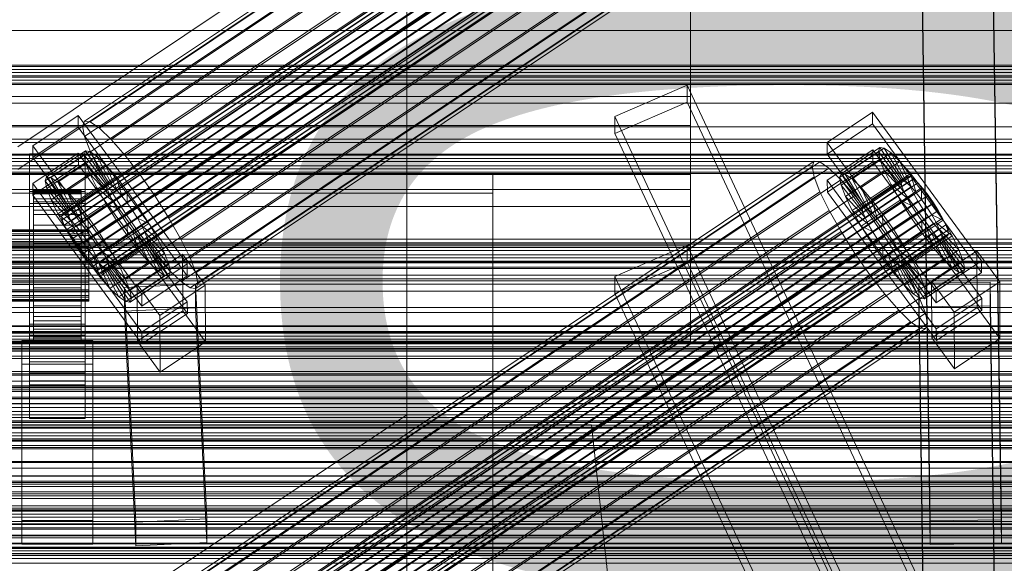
# Model space of a CAD drawing. Header units: millimetres. Extents: x -4738 to 65662, y -68080 to 6847.
# Tile 368 of 656: x 130 to 379, y -33020 to -32883. Entities that reach past the tile are written whole.
import ezdxf

# ---------------------------------------------------------------- set-up
doc = ezdxf.new("R2010")
doc.units = ezdxf.units.MM
for name, color, linetype, lineweight in [('COTAS_P', 1, 'Continuous', 0), ('frontal_C01', 7, 'Continuous', 0), ('frontal_C02', 7, 'Continuous', 0), ('frontal_C02-briq', 7, 'Continuous', 0), ('frontal_C03', 7, 'Continuous', 0), ('frontal_C03-dry', 7, 'Continuous', 0), ('frontal_secador', 7, 'Continuous', 0)]:
    doc.layers.add(name, color=color, linetype=linetype, lineweight=lineweight)
doc.dimstyles.new('R19_100', dxfattribs={"dimtxt": 250, "dimasz": 150, "dimexe": 150, "dimexo": 80, "dimgap": 100, "dimtad": 1, "dimtih": 1, "dimtoh": 1, "dimdsep": 46, "dimcen": 0.09, "dimadec": 0, "dimazin": 0, "dimtfac": 1, "dimtdec": 4, "dimtofl": 0, "dimtmove": 0, "dimatfit": 3, "dimfxl": 1, "dimtolj": 1, "dimtzin": 0, "dimarcsym": 0})

# ---------------------------------------------------------------- blocks, each defined once
blk = doc.blocks.new('DIM_R31_49')
at = {"layer": 'COTAS_P'}
for p, q in [((-150, -32300), (550, -32300)), ((550, -32300), (505, -32450)), ((550, -34900), (550, -32300)), ((550, -32300), (595, -32450)), ((550, -34900), (505, -34750)), ((550, -34900), (595, -34750)), ((-150, -34900), (550, -34900))]:
    blk.add_line(p, q, dxfattribs=at)
blk.add_text('2600 P', height=250, rotation=90, dxfattribs=at).set_placement((450, -33600))

msp = doc.modelspace()

# ---------------------------------------------------------------- linework, layer by layer
at = {"layer": 'frontal_C01'}
for p, q in [((300, -32788.819), (300, -32939.804)), ((300, -32963.878), (300, -32812.893)), ((280.886, -32907.139), (299.114, -32899.212)), ((299.114, -32899.212), (299.114, -32903.526)), ((299.114, -32899.212), (439.114, -33197.732)), ((299.114, -32903.526), (280.886, -32911.453)), ((439.114, -33202.046), (299.114, -32903.526)), ((280.886, -32911.453), (280.886, -32907.139)), ((420.886, -33205.659), (280.886, -32907.139)), ((420.886, -33209.973), (280.886, -32911.453)), ((300, -32939.804), (-300, -32939.804)), ((280.886, -32947.581), (299.114, -32939.655)), ((299.114, -32939.655), (299.114, -32943.968)), ((299.114, -32939.655), (439.114, -33238.175)), ((300, -32963.878), (300, -32939.804)), ((299.114, -32943.968), (280.886, -32951.895)), ((439.114, -33242.488), (299.114, -32943.968)), ((280.886, -32951.895), (280.886, -32947.581)), ((420.886, -33246.102), (280.886, -32947.581)), ((420.886, -33250.415), (280.886, -32951.895)), ((-300, -32963.878), (300, -32963.878))]:
    msp.add_line(p, q, dxfattribs=at)
at = {"layer": 'frontal_C02'}
for p, q in [((146.872, -32908.326), (331.181, -32785.072)), ((148.32, -32908.484), (332.629, -32785.229)), ((146.383, -32909.609), (330.692, -32786.355)), ((150.629, -32910.072), (334.938, -32786.817)), ((141.045, -32932.29), (354.844, -32789.314)), ((141.218, -32931.835), (355.017, -32788.86)), ((141.224, -32933.224), (355.022, -32790.248)), ((141.731, -32931.891), (355.53, -32788.916)), ((142.549, -32932.453), (356.348, -32789.478)), ((143.617, -32933.484), (357.415, -32790.509)), ((146.887, -32912.245), (331.197, -32788.99)), ((153.641, -32912.981), (337.95, -32789.726)), ((141.742, -32934.573), (355.541, -32791.598)), ((142.565, -32936.247), (356.363, -32793.272)), ((144.861, -32934.913), (358.659, -32791.938)), ((148.35, -32916.055), (332.659, -32792.8)), ((143.635, -32938.13), (357.434, -32795.155)), ((359.995, -32793.667), (146.196, -32936.643)), ((147.533, -32938.555), (361.332, -32795.58)), ((157.152, -32917.013), (341.461, -32793.759)), ((144.881, -32940.095), (358.68, -32797.12)), ((148.779, -32940.52), (362.578, -32797.544)), ((150.672, -32920.778), (334.981, -32797.523)), ((146.218, -32942.008), (360.017, -32799.032)), ((147.554, -32943.737), (361.352, -32800.762)), ((149.85, -32942.403), (363.648, -32799.428)), ((345.231, -32798.64), (160.922, -32921.894)), ((148.798, -32945.166), (362.596, -32802.191)), ((149.865, -32946.197), (363.664, -32803.221)), ((150.672, -32944.077), (364.471, -32801.101)), ((151.191, -32945.427), (364.989, -32802.451)), ((151.369, -32946.361), (365.168, -32803.385)), ((153.694, -32926.093), (338.003, -32802.839)), ((150.683, -32946.759), (364.482, -32803.784)), ((151.196, -32946.815), (364.995, -32803.84)), ((164.693, -32927.291), (349.002, -32804.037)), ((157.211, -32931.638), (341.52, -32808.384)), ((168.21, -32932.836), (352.519, -32809.582)), ((160.982, -32937.035), (345.291, -32813.781)), ((171.232, -32938.152), (355.541, -32814.897)), ((360.514, -33009.258), (357.646, -32815.853)), ((375.644, -32815.609), (378.512, -33009.014)), ((164.752, -32941.916), (349.061, -32818.662)), ((173.554, -32942.875), (357.863, -32819.62)), ((168.263, -32945.949), (352.572, -32822.694)), ((360.514, -33015.219), (357.646, -32821.814)), ((378.512, -33014.976), (375.644, -32821.571)), ((171.275, -32948.858), (355.584, -32825.603)), ((175.016, -32946.684), (359.326, -32823.43)), ((173.584, -32950.445), (357.893, -32827.191)), ((175.032, -32950.603), (359.341, -32827.349)), ((175.521, -32949.32), (359.83, -32826.066)), ((228.298, -32849.083), (130, -32914.819)), ((228.298, -32982.474), (228.298, -32849.083)), ((130, -32920.549), (228.298, -32854.814)), ((228.298, -32854.814), (228.298, -32988.204)), ((300, -32871.975), (300, -32902.079)), ((300, -32909.43), (300, -32882.371)), ((425, -32885.412), (-425, -32885.412)), ((-425, -32896.866), (425, -32896.866)), ((300, -32902.079), (-300, -32902.079)), ((300, -32902.079), (300, -32921.819)), ((133.809, -32914.539), (145.277, -32906.87)), ((145.277, -32906.87), (145.289, -32909.85)), ((145.277, -32906.87), (172.809, -32944.392)), ((334.501, -32913.719), (345.969, -32906.049)), ((345.969, -32906.049), (345.981, -32909.03)), ((345.969, -32906.049), (373.501, -32943.572)), ((300, -32909.43), (-300, -32909.43)), ((145.289, -32909.85), (133.821, -32917.519)), ((172.821, -32947.373), (145.289, -32909.85)), ((146.383, -32909.609), (146.872, -32908.326)), ((146.887, -32912.245), (146.383, -32909.609)), ((146.872, -32908.326), (148.32, -32908.484)), ((148.32, -32908.484), (150.629, -32910.072)), ((150.629, -32910.072), (153.641, -32912.981)), ((300, -32925.624), (300, -32909.43)), ((345.981, -32909.03), (334.513, -32916.699)), ((373.513, -32946.552), (345.981, -32909.03)), ((148.35, -32916.055), (146.887, -32912.245)), ((133.821, -32917.519), (133.809, -32914.539)), ((161.341, -32952.061), (133.809, -32914.539)), ((153.641, -32912.981), (157.152, -32917.013)), ((334.513, -32916.699), (334.501, -32913.719)), ((362.033, -32951.241), (334.501, -32913.719)), ((338.005, -32921.597), (347.835, -32915.024)), ((339.088, -32921.715), (348.918, -32915.141)), ((347.835, -32915.024), (347.47, -32915.983)), ((348.918, -32915.141), (347.835, -32915.024)), ((347.835, -32915.024), (353.378, -32923.346)), ((350.645, -32916.329), (348.918, -32915.141)), ((348.918, -32915.141), (353.892, -32923.402)), ((133, -32919.562), (133, -32916.581)), ((133, -32916.581), (147, -32916.581)), ((133, -32962.4), (133, -32916.581)), ((133.821, -32917.519), (161.353, -32955.042)), ((133.847, -32924.076), (145.315, -32916.407)), ((136.948, -32923.377), (146.777, -32916.803)), ((137.313, -32922.417), (147.143, -32915.844)), ((138.396, -32922.535), (148.226, -32915.962)), ((140.123, -32923.723), (149.953, -32917.149)), ((145.315, -32916.407), (145.327, -32919.388)), ((145.315, -32916.407), (172.847, -32953.93)), ((147.143, -32915.844), (146.777, -32916.803)), ((146.777, -32916.803), (152.513, -32924.62)), ((146.777, -32916.803), (147.155, -32918.775)), ((147, -32916.581), (147, -32919.562)), ((147, -32916.581), (147, -32962.4)), ((148.226, -32915.962), (147.143, -32915.844)), ((147.143, -32915.844), (152.686, -32924.166)), ((149.953, -32917.149), (148.226, -32915.962)), ((148.226, -32915.962), (153.199, -32924.222)), ((150.672, -32920.778), (148.35, -32916.055)), ((152.207, -32919.325), (149.953, -32917.149)), ((149.953, -32917.149), (154.017, -32924.784)), ((157.152, -32917.013), (160.922, -32921.894)), ((334.513, -32916.699), (362.045, -32954.221)), ((334.539, -32923.256), (346.008, -32915.587)), ((337.64, -32922.557), (347.47, -32915.983)), ((340.816, -32922.903), (350.645, -32916.329)), ((346.008, -32915.587), (346.02, -32918.568)), ((346.008, -32915.587), (373.539, -32953.109)), ((347.47, -32915.983), (353.205, -32923.8)), ((347.47, -32915.983), (347.847, -32917.955)), ((352.899, -32918.505), (350.645, -32916.329)), ((350.645, -32916.329), (354.71, -32923.964)), ((147, -32919.562), (133, -32919.562)), ((133, -32919.562), (133, -32965.38)), ((145.327, -32919.388), (133.859, -32927.057)), ((137.325, -32925.349), (147.155, -32918.775)), ((142.377, -32925.899), (152.207, -32919.325)), ((172.859, -32956.91), (145.327, -32919.388)), ((146.383, -33042.999), (330.692, -32919.745)), ((146.872, -33041.717), (331.181, -32918.462)), ((147, -32965.38), (147, -32919.562)), ((147.155, -32918.775), (152.692, -32925.554)), ((147.155, -32918.775), (148.249, -32921.625)), ((148.32, -33041.874), (332.629, -32918.62)), ((150.629, -33043.462), (334.938, -32920.207)), ((154.833, -32922.342), (152.207, -32919.325)), ((152.207, -32919.325), (155.085, -32925.815)), ((331.181, -32918.462), (330.692, -32919.745)), ((330.692, -32919.745), (331.197, -32922.381)), ((332.629, -32918.62), (331.181, -32918.462)), ((334.938, -32920.207), (332.629, -32918.62)), ((346.02, -32918.568), (334.551, -32926.237)), ((337.95, -32923.116), (334.938, -32920.207)), ((338.017, -32924.528), (347.847, -32917.955)), ((343.069, -32925.079), (352.899, -32918.505)), ((373.551, -32956.09), (346.02, -32918.568)), ((347.847, -32917.955), (353.384, -32924.734)), ((347.847, -32917.955), (348.941, -32920.804)), ((355.525, -32921.522), (352.899, -32918.505)), ((352.899, -32918.505), (355.777, -32924.995)), ((300, -32921.819), (-300, -32921.819)), ((250, -32921.727), (-250, -32921.727)), ((136.948, -32923.377), (137.313, -32922.417)), ((142.856, -32930.74), (137.313, -32922.417)), ((137.313, -32922.417), (138.396, -32922.535)), ((143.369, -32930.795), (138.396, -32922.535)), ((138.396, -32922.535), (140.123, -32923.723)), ((138.419, -32928.198), (148.249, -32921.625)), ((141.045, -33065.68), (354.844, -32922.705)), ((141.218, -33065.225), (355.017, -32922.25)), ((141.731, -33065.281), (355.53, -32922.306)), ((145.003, -32928.915), (154.833, -32922.342)), ((146.887, -33045.635), (331.197, -32922.381)), ((148.249, -32921.625), (153.21, -32926.904)), ((148.249, -32921.625), (149.985, -32925.158)), ((153.694, -32926.093), (150.672, -32920.778)), ((157.653, -32925.993), (154.833, -32922.342)), ((154.833, -32922.342), (156.329, -32927.244)), ((160.922, -32921.894), (164.693, -32927.291)), ((250, -35767.183), (250, -32921.727)), ((250, -32926.497), (250, -32921.727)), ((300, -32921.819), (300, -32929.85)), ((331.197, -32922.381), (332.659, -32926.19)), ((337.64, -32922.557), (338.005, -32921.597)), ((343.376, -32930.374), (337.64, -32922.557)), ((338.017, -32924.528), (337.64, -32922.557)), ((343.549, -32929.919), (338.005, -32921.597)), ((338.005, -32921.597), (339.088, -32921.715)), ((344.062, -32929.975), (339.088, -32921.715)), ((339.088, -32921.715), (340.816, -32922.903)), ((339.111, -32927.378), (348.941, -32920.804)), ((345.695, -32928.095), (355.525, -32921.522)), ((348.941, -32920.804), (353.902, -32926.084)), ((348.941, -32920.804), (350.678, -32924.338)), ((355.017, -32922.25), (354.844, -32922.705)), ((354.844, -32922.705), (355.022, -32923.639)), ((355.53, -32922.306), (355.017, -32922.25)), ((358.345, -32925.173), (355.525, -32921.522)), ((355.525, -32921.522), (357.021, -32926.424)), ((356.348, -32922.869), (355.53, -32922.306)), ((133.859, -32927.057), (133.847, -32924.076)), ((161.379, -32961.599), (133.847, -32924.076)), ((142.683, -32931.194), (136.948, -32923.377)), ((137.325, -32925.349), (136.948, -32923.377)), ((144.188, -32931.358), (140.123, -32923.723)), ((140.123, -32923.723), (142.377, -32925.899)), ((140.156, -32931.731), (149.985, -32925.158)), ((141.224, -33066.614), (355.022, -32923.639)), ((141.742, -33067.964), (355.541, -32924.988)), ((142.549, -33065.844), (356.348, -32922.869)), ((152.513, -32924.62), (142.683, -32931.194)), ((152.686, -32924.166), (142.856, -32930.74)), ((153.199, -32924.222), (143.369, -32930.795)), ((143.617, -33066.875), (357.415, -32923.899)), ((154.017, -32924.784), (144.188, -32931.358)), ((144.861, -33068.303), (358.659, -32925.328)), ((149.985, -32925.158), (154.033, -32928.578)), ((149.985, -32925.158), (152.246, -32929.134)), ((152.513, -32924.62), (152.686, -32924.166)), ((152.692, -32925.554), (152.513, -32924.62)), ((152.686, -32924.166), (153.199, -32924.222)), ((153.199, -32924.222), (154.017, -32924.784)), ((153.641, -33046.371), (337.95, -32923.116)), ((154.017, -32924.784), (155.085, -32925.815)), ((334.551, -32926.237), (334.539, -32923.256)), ((362.071, -32960.779), (334.539, -32923.256)), ((341.461, -32927.149), (337.95, -32923.116)), ((343.554, -32931.308), (338.017, -32924.528)), ((339.111, -32927.378), (338.017, -32924.528)), ((344.88, -32930.538), (340.816, -32922.903)), ((340.816, -32922.903), (343.069, -32925.079)), ((340.848, -32930.911), (350.678, -32924.338)), ((345.947, -32931.568), (343.069, -32925.079)), ((343.069, -32925.079), (345.695, -32928.095)), ((353.205, -32923.8), (343.376, -32930.374)), ((353.378, -32923.346), (343.549, -32929.919)), ((353.384, -32924.734), (343.554, -32931.308)), ((353.892, -32923.402), (344.062, -32929.975)), ((354.71, -32923.964), (344.88, -32930.538)), ((355.777, -32924.995), (345.947, -32931.568)), ((358.345, -32925.173), (348.515, -32931.746)), ((350.678, -32924.338), (354.725, -32927.758)), ((350.678, -32924.338), (352.938, -32928.314)), ((353.205, -32923.8), (353.378, -32923.346)), ((353.384, -32924.734), (353.205, -32923.8)), ((353.378, -32923.346), (353.892, -32923.402)), ((353.902, -32926.084), (353.384, -32924.734)), ((353.892, -32923.402), (354.71, -32923.964)), ((354.71, -32923.964), (355.777, -32924.995)), ((355.022, -32923.639), (355.541, -32924.988)), ((355.541, -32924.988), (356.363, -32926.662)), ((355.777, -32924.995), (357.021, -32926.424)), ((357.415, -32923.899), (356.348, -32922.869)), ((358.659, -32925.328), (357.415, -32923.899)), ((358.357, -32928.153), (358.345, -32925.173)), ((361.166, -32929.21), (358.345, -32925.173)), ((359.995, -32927.058), (358.659, -32925.328)), ((300, -32925.624), (-300, -32925.624)), ((-250, -32926.497), (250, -32926.497)), ((133, -32929.099), (133, -32926.119)), ((133, -32926.119), (147, -32926.119)), ((133, -32971.937), (133, -32926.119)), ((133.859, -32927.057), (161.391, -32964.579)), ((134, -32935.802), (134, -32925.811)), ((134, -32925.811), (134, -32926.257)), ((134, -32925.811), (146, -32925.811)), ((134, -32926.658), (134, -32925.811)), ((134, -32936.014), (134, -32926.257)), ((134, -32926.257), (134, -32927.966)), ((134, -32926.257), (146, -32926.257)), ((134, -32936.204), (134, -32926.658)), ((134, -32926.658), (146, -32926.658)), ((134, -32928.742), (134, -32926.658)), ((142.862, -32932.128), (137.325, -32925.349)), ((138.419, -32928.198), (137.325, -32925.349)), ((145.255, -32932.389), (142.377, -32925.899)), ((142.377, -32925.899), (145.003, -32928.915)), ((142.565, -33069.637), (356.363, -32926.662)), ((152.692, -32925.554), (142.862, -32932.128)), ((153.21, -32926.904), (143.38, -32933.478)), ((155.085, -32925.815), (145.255, -32932.389)), ((146, -32926.257), (146, -32925.811)), ((146, -32925.811), (146, -32935.802)), ((146, -32925.811), (146, -32926.658)), ((146, -32927.966), (146, -32926.257)), ((146, -32926.257), (146, -32936.014)), ((146, -32926.658), (146, -32936.204)), ((146, -32926.658), (146, -32928.742)), ((359.995, -32927.058), (146.196, -33070.033)), ((156.329, -32927.244), (146.499, -32933.818)), ((147, -32926.119), (147, -32929.099)), ((147, -32926.119), (147, -32971.937)), ((157.653, -32925.993), (147.823, -32932.567)), ((148.35, -33049.445), (332.659, -32926.19)), ((153.21, -32926.904), (152.692, -32925.554)), ((154.033, -32928.578), (153.21, -32926.904)), ((157.211, -32931.638), (153.694, -32926.093)), ((155.085, -32925.815), (156.329, -32927.244)), ((156.329, -32927.244), (157.665, -32928.973)), ((157.152, -33050.404), (341.461, -32927.149)), ((157.665, -32928.973), (157.653, -32925.993)), ((160.474, -32930.03), (157.653, -32925.993)), ((164.693, -32927.291), (168.21, -32932.836)), ((250, -32926.497), (250, -35771.953)), ((300, -32929.85), (300, -32925.624)), ((332.659, -32926.19), (334.981, -32930.914)), ((334.551, -32926.237), (362.083, -32963.759)), ((344.073, -32932.658), (339.111, -32927.378)), ((340.848, -32930.911), (339.111, -32927.378)), ((345.231, -32932.03), (341.461, -32927.149)), ((353.902, -32926.084), (344.073, -32932.658)), ((354.725, -32927.758), (344.895, -32934.331)), ((357.021, -32926.424), (347.191, -32932.997)), ((354.725, -32927.758), (353.902, -32926.084)), ((355.796, -32929.641), (354.725, -32927.758)), ((356.363, -32926.662), (357.434, -32928.545)), ((357.021, -32926.424), (358.357, -32928.153)), ((361.332, -32928.97), (359.995, -32927.058)), ((300, -32929.85), (-300, -32929.85)), ((147, -32929.099), (133, -32929.099)), ((133, -32929.099), (133, -32974.918)), ((134, -32936.823), (134, -32927.966)), ((134, -32927.966), (134, -32930.822)), ((134, -32927.966), (146, -32927.966)), ((134, -32937.191), (134, -32928.742)), ((134, -32928.742), (146, -32928.742)), ((134, -32931.92), (134, -32928.742)), ((143.38, -32933.478), (138.419, -32928.198)), ((140.156, -32931.731), (138.419, -32928.198)), ((142.416, -32935.707), (152.246, -32929.134)), ((143.635, -33071.521), (357.434, -32928.545)), ((154.033, -32928.578), (144.203, -32935.151)), ((146.499, -32933.818), (145.003, -32928.915)), ((145.003, -32928.915), (147.823, -32932.567)), ((146, -32930.822), (146, -32927.966)), ((146, -32927.966), (146, -32936.823)), ((146, -32928.742), (146, -32937.191)), ((146, -32928.742), (146, -32931.92)), ((147, -32974.918), (147, -32929.099)), ((147.533, -33071.945), (361.332, -32928.97)), ((147.835, -32935.547), (157.665, -32928.973)), ((150.644, -32936.604), (160.474, -32930.03)), ((152.246, -32929.134), (155.103, -32930.461)), ((152.246, -32929.134), (154.877, -32933.282)), ((155.103, -32930.461), (154.033, -32928.578)), ((157.665, -32928.973), (159.001, -32930.886)), ((160.474, -32930.03), (159.001, -32930.886)), ((163.105, -32934.178), (160.474, -32930.03)), ((343.108, -32934.887), (352.938, -32928.314)), ((343.549, -32929.919), (343.376, -32930.374)), ((344.062, -32929.975), (343.549, -32929.919)), ((344.88, -32930.538), (344.062, -32929.975)), ((347.191, -32932.997), (345.695, -32928.095)), ((345.695, -32928.095), (348.515, -32931.746)), ((355.796, -32929.641), (345.966, -32936.215)), ((348.527, -32934.727), (358.357, -32928.153)), ((359.693, -32930.066), (349.863, -32936.639)), ((351.336, -32935.783), (361.166, -32929.21)), ((352.938, -32928.314), (355.796, -32929.641)), ((352.938, -32928.314), (355.569, -32932.462)), ((357.042, -32931.606), (355.796, -32929.641)), ((357.434, -32928.545), (358.68, -32930.51)), ((358.357, -32928.153), (359.693, -32930.066)), ((361.166, -32929.21), (359.693, -32930.066)), ((359.693, -32930.066), (360.939, -32932.03)), ((363.797, -32933.358), (361.166, -32929.21)), ((362.578, -32930.935), (361.332, -32928.97)), ((134, -32938.176), (134, -32930.822)), ((134, -32930.822), (134, -32934.631)), ((134, -32930.822), (146, -32930.822)), ((134, -32938.696), (134, -32931.92)), ((134, -32931.92), (146, -32931.92)), ((134, -32935.975), (134, -32931.92)), ((144.203, -32935.151), (140.156, -32931.731)), ((142.416, -32935.707), (140.156, -32931.731)), ((141.045, -32932.29), (141.218, -32931.835)), ((141.224, -32933.224), (141.045, -32932.29)), ((141.218, -32931.835), (141.731, -32931.891)), ((141.731, -32931.891), (142.549, -32932.453)), ((142.549, -32932.453), (143.617, -32933.484)), ((142.856, -32930.74), (142.683, -32931.194)), ((142.683, -32931.194), (142.862, -32932.128)), ((143.369, -32930.795), (142.856, -32930.74)), ((142.862, -32932.128), (143.38, -32933.478)), ((144.188, -32931.358), (143.369, -32930.795)), ((145.255, -32932.389), (144.188, -32931.358)), ((144.881, -33073.486), (358.68, -32930.51)), ((146.499, -32933.818), (145.255, -32932.389)), ((155.103, -32930.461), (145.274, -32937.035)), ((146, -32934.631), (146, -32930.822)), ((146, -32930.822), (146, -32938.176)), ((146, -32931.92), (146, -32938.696)), ((146, -32931.92), (146, -32935.975)), ((146.218, -33075.398), (360.017, -32932.423)), ((156.35, -32932.426), (146.52, -32939)), ((147.823, -32932.567), (147.835, -32935.547)), ((147.823, -32932.567), (150.644, -32936.604)), ((148.779, -33073.91), (362.578, -32930.935)), ((159.001, -32930.886), (149.171, -32937.459)), ((150.672, -33054.168), (334.981, -32930.914)), ((154.877, -32933.282), (156.35, -32932.426)), ((156.35, -32932.426), (155.103, -32930.461)), ((157.686, -32934.338), (156.35, -32932.426)), ((160.982, -32937.035), (157.211, -32931.638)), ((159.001, -32930.886), (160.247, -32932.851)), ((345.231, -32932.03), (160.922, -33055.285)), ((334.981, -32930.914), (338.003, -32936.229)), ((344.895, -32934.331), (340.848, -32930.911)), ((343.108, -32934.887), (340.848, -32930.911)), ((343.376, -32930.374), (343.554, -32931.308)), ((343.554, -32931.308), (344.073, -32932.658)), ((344.073, -32932.658), (344.895, -32934.331)), ((345.947, -32931.568), (344.88, -32930.538)), ((349.002, -32937.427), (345.231, -32932.03)), ((345.739, -32939.035), (355.569, -32932.462)), ((347.191, -32932.997), (345.947, -32931.568)), ((357.042, -32931.606), (347.212, -32938.179)), ((348.515, -32931.746), (348.527, -32934.727)), ((348.515, -32931.746), (351.336, -32935.783)), ((360.939, -32932.03), (351.109, -32938.604)), ((355.569, -32932.462), (357.042, -32931.606)), ((355.569, -32932.462), (358.39, -32936.499)), ((358.378, -32933.518), (357.042, -32931.606)), ((358.68, -32930.51), (360.017, -32932.423)), ((360.017, -32932.423), (361.352, -32934.152)), ((363.797, -32933.358), (360.939, -32932.03)), ((360.939, -32932.03), (362.01, -32933.914)), ((363.648, -32932.818), (362.578, -32930.935)), ((134, -32939.98), (134, -32934.631)), ((134, -32934.631), (134, -32939.132)), ((134, -32934.631), (146, -32934.631)), ((141.742, -32934.573), (141.224, -32933.224)), ((142.565, -32936.247), (141.742, -32934.573)), ((143.38, -32933.478), (144.203, -32935.151)), ((143.617, -32933.484), (144.861, -32934.913)), ((144.203, -32935.151), (145.274, -32937.035)), ((144.861, -32934.913), (146.196, -32936.643)), ((145.047, -32939.855), (154.877, -32933.282)), ((146, -32939.132), (146, -32934.631)), ((146, -32934.631), (146, -32939.98)), ((147.835, -32935.547), (146.499, -32933.818)), ((147.554, -33077.127), (361.352, -32934.152)), ((157.686, -32934.338), (147.856, -32940.912)), ((149.85, -33075.793), (363.648, -32932.818)), ((160.247, -32932.851), (150.417, -32939.424)), ((150.672, -33077.467), (364.471, -32934.492)), ((161.318, -32934.734), (151.488, -32941.308)), ((153.275, -32940.752), (163.105, -32934.178)), ((154.877, -32933.282), (157.698, -32937.319)), ((157.698, -32937.319), (157.686, -32934.338)), ((159.022, -32936.068), (157.686, -32934.338)), ((163.105, -32934.178), (160.247, -32932.851)), ((160.247, -32932.851), (161.318, -32934.734)), ((165.365, -32938.154), (161.318, -32934.734)), ((161.318, -32934.734), (162.14, -32936.408)), ((165.365, -32938.154), (163.105, -32934.178)), ((168.21, -32932.836), (171.232, -32938.152)), ((345.966, -32936.215), (343.108, -32934.887)), ((345.739, -32939.035), (343.108, -32934.887)), ((344.895, -32934.331), (345.966, -32936.215)), ((348.527, -32934.727), (347.191, -32932.997)), ((349.863, -32936.639), (348.527, -32934.727)), ((358.378, -32933.518), (348.548, -32940.092)), ((359.714, -32935.248), (349.884, -32941.821)), ((362.01, -32933.914), (352.18, -32940.487)), ((353.967, -32939.931), (363.797, -32933.358)), ((358.39, -32936.499), (358.378, -32933.518)), ((359.714, -32935.248), (358.378, -32933.518)), ((361.21, -32940.15), (359.714, -32935.248)), ((360.958, -32936.677), (359.714, -32935.248)), ((361.352, -32934.152), (362.596, -32935.581)), ((366.057, -32937.334), (362.01, -32933.914)), ((362.01, -32933.914), (362.833, -32935.587)), ((364.471, -32934.492), (363.648, -32932.818)), ((366.057, -32937.334), (363.797, -32933.358)), ((364.989, -32935.842), (364.471, -32934.492)), ((-148, -32935.802), (148, -32935.802)), ((-148, -32936.014), (148, -32936.014)), ((-148, -32936.204), (148, -32936.204)), ((-148, -32936.823), (148, -32936.823)), ((-148, -32937.191), (148, -32937.191)), ((134, -32936.014), (134, -32935.802)), ((146, -32935.802), (134, -32935.802)), ((134, -32935.802), (134, -32936.204)), ((134, -32940.617), (134, -32935.975)), ((134, -32935.975), (146, -32935.975)), ((134, -32940.631), (134, -32935.975)), ((134, -32936.823), (134, -32936.014)), ((146, -32936.014), (134, -32936.014)), ((146, -32936.204), (134, -32936.204)), ((134, -32936.204), (134, -32937.191)), ((134, -32938.176), (134, -32936.823)), ((146, -32936.823), (134, -32936.823)), ((146, -32937.191), (134, -32937.191)), ((134, -32937.191), (134, -32938.696)), ((145.274, -32937.035), (142.416, -32935.707)), ((145.047, -32939.855), (142.416, -32935.707)), ((143.635, -32938.13), (142.565, -32936.247)), ((145.274, -32937.035), (146.52, -32939)), ((146, -32935.802), (146, -32936.014)), ((146, -32936.204), (146, -32935.802)), ((146, -32935.975), (146, -32940.617)), ((146, -32935.975), (146, -32940.631)), ((146, -32936.014), (146, -32936.823)), ((146, -32937.191), (146, -32936.204)), ((146, -32936.823), (146, -32938.176)), ((146, -32938.696), (146, -32937.191)), ((146.196, -32936.643), (147.533, -32938.555)), ((149.171, -32937.459), (147.835, -32935.547)), ((147.868, -32943.892), (157.698, -32937.319)), ((148, -32936.014), (148, -32935.802)), ((148, -32935.802), (148, -32936.204)), ((148, -32936.823), (148, -32936.014)), ((148, -32936.204), (148, -32937.191)), ((148, -32938.176), (148, -32936.823)), ((148, -32937.191), (148, -32938.696)), ((148.798, -33078.556), (362.596, -32935.581)), ((149.171, -32937.459), (150.644, -32936.604)), ((150.417, -32939.424), (149.171, -32937.459)), ((159.022, -32936.068), (149.192, -32942.641)), ((149.865, -33079.587), (363.664, -32936.612)), ((160.266, -32937.497), (150.436, -32944.07)), ((150.644, -32936.604), (153.275, -32940.752)), ((150.683, -33080.15), (364.482, -32937.174)), ((151.191, -33078.817), (364.989, -32935.842)), ((151.196, -33080.205), (364.995, -32937.23)), ((151.369, -33079.751), (365.168, -32936.776)), ((162.14, -32936.408), (152.311, -32942.981)), ((162.659, -32937.757), (152.829, -32944.331)), ((153.694, -33059.484), (338.003, -32936.229)), ((157.698, -32937.319), (160.518, -32940.97)), ((160.518, -32940.97), (159.022, -32936.068)), ((160.266, -32937.497), (159.022, -32936.068)), ((163.144, -32943.987), (160.266, -32937.497)), ((161.333, -32938.528), (160.266, -32937.497)), ((164.752, -32941.916), (160.982, -32937.035)), ((167.102, -32941.687), (162.14, -32936.408)), ((162.14, -32936.408), (162.659, -32937.757)), ((168.196, -32944.537), (162.659, -32937.757)), ((162.659, -32937.757), (162.837, -32938.691)), ((164.693, -33060.682), (349.002, -32937.427)), ((338.003, -32936.229), (341.52, -32941.774)), ((345.966, -32936.215), (347.212, -32938.179)), ((348.56, -32943.072), (358.39, -32936.499)), ((352.519, -32942.972), (349.002, -32937.427)), ((349.863, -32936.639), (351.336, -32935.783)), ((351.109, -32938.604), (349.863, -32936.639)), ((360.958, -32936.677), (351.128, -32943.25)), ((351.336, -32935.783), (353.967, -32939.931)), ((362.025, -32937.707), (352.196, -32944.281)), ((362.833, -32935.587), (353.003, -32942.161)), ((363.351, -32936.937), (353.521, -32943.511)), ((356.228, -32943.907), (366.057, -32937.334)), ((358.39, -32936.499), (361.21, -32940.15)), ((363.836, -32943.166), (360.958, -32936.677)), ((362.025, -32937.707), (360.958, -32936.677)), ((366.09, -32945.342), (362.025, -32937.707)), ((362.843, -32938.27), (362.025, -32937.707)), ((362.596, -32935.581), (363.664, -32936.612)), ((367.794, -32940.867), (362.833, -32935.587)), ((362.833, -32935.587), (363.351, -32936.937)), ((368.888, -32943.717), (363.351, -32936.937)), ((363.351, -32936.937), (363.53, -32937.871)), ((363.664, -32936.612), (364.482, -32937.174)), ((364.482, -32937.174), (364.995, -32937.23)), ((365.168, -32936.776), (364.989, -32935.842)), ((364.995, -32937.23), (365.168, -32936.776)), ((367.794, -32940.867), (366.057, -32937.334)), ((-148, -32938.176), (148, -32938.176)), ((-148, -32938.696), (148, -32938.696)), ((-148, -32939.98), (148, -32939.98)), ((134, -32939.98), (134, -32938.176)), ((146, -32938.176), (134, -32938.176)), ((146, -32938.696), (134, -32938.696)), ((134, -32938.696), (134, -32940.617)), ((134, -32939.132), (134, -32942.112)), ((146, -32939.132), (134, -32939.132)), ((134, -32939.132), (134, -32944.019)), ((134, -32942.112), (134, -32939.98)), ((146, -32939.98), (134, -32939.98)), ((144.881, -32940.095), (143.635, -32938.13)), ((146.218, -32942.008), (144.881, -32940.095)), ((146.52, -32939), (145.047, -32939.855)), ((147.868, -32943.892), (145.047, -32939.855)), ((146, -32938.176), (146, -32939.98)), ((146, -32940.617), (146, -32938.696)), ((146, -32942.112), (146, -32939.132)), ((146, -32944.019), (146, -32939.132)), ((146, -32939.98), (146, -32942.112)), ((146.52, -32939), (147.856, -32940.912)), ((147.533, -32938.555), (148.779, -32940.52)), ((148, -32939.98), (148, -32938.176)), ((148, -32938.696), (148, -32940.617)), ((148, -32942.112), (148, -32939.98)), ((151.488, -32941.308), (150.417, -32939.424)), ((150.417, -32939.424), (153.275, -32940.752)), ((161.333, -32938.528), (151.503, -32945.101)), ((162.151, -32939.09), (152.321, -32945.664)), ((162.664, -32939.146), (152.835, -32945.72)), ((162.837, -32938.691), (153.008, -32945.265)), ((155.535, -32944.728), (165.365, -32938.154)), ((165.397, -32946.163), (161.333, -32938.528)), ((162.151, -32939.09), (161.333, -32938.528)), ((167.125, -32947.35), (162.151, -32939.09)), ((162.664, -32939.146), (162.151, -32939.09)), ((162.837, -32938.691), (162.664, -32939.146)), ((168.208, -32947.468), (162.664, -32939.146)), ((168.573, -32946.509), (162.837, -32938.691)), ((167.102, -32941.687), (165.365, -32938.154)), ((171.232, -32938.152), (173.554, -32942.875)), ((347.212, -32938.179), (345.739, -32939.035)), ((348.56, -32943.072), (345.739, -32939.035)), ((347.212, -32938.179), (348.548, -32940.092)), ((348.548, -32940.092), (348.56, -32943.072)), ((348.548, -32940.092), (349.884, -32941.821)), ((352.18, -32940.487), (351.109, -32938.604)), ((351.109, -32938.604), (353.967, -32939.931)), ((351.38, -32946.723), (361.21, -32940.15)), ((362.843, -32938.27), (353.014, -32944.843)), ((363.357, -32938.326), (353.527, -32944.899)), ((363.53, -32937.871), (353.7, -32944.445)), ((353.967, -32939.931), (356.228, -32943.907)), ((361.21, -32940.15), (363.836, -32943.166)), ((367.817, -32946.53), (362.843, -32938.27)), ((363.357, -32938.326), (362.843, -32938.27)), ((363.53, -32937.871), (363.357, -32938.326)), ((368.9, -32946.648), (363.357, -32938.326)), ((369.265, -32945.688), (363.53, -32937.871)), ((-148, -32940.617), (148, -32940.617)), ((148, -32942.112), (-148, -32942.112)), ((146, -32940.617), (134, -32940.617)), ((134, -32940.617), (134, -32942.823)), ((134, -32942.823), (134, -32940.631)), ((134, -32940.631), (146, -32940.631)), ((134, -32945.571), (134, -32940.631)), ((134, -32942.112), (146, -32942.112)), ((134, -32944.427), (134, -32942.112)), ((146, -32942.823), (146, -32940.617)), ((146, -32940.631), (146, -32942.823)), ((146, -32940.631), (146, -32945.571)), ((146, -32942.112), (146, -32944.427)), ((147.554, -32943.737), (146.218, -32942.008)), ((147.856, -32940.912), (147.868, -32943.892)), ((147.856, -32940.912), (149.192, -32942.641)), ((148, -32940.617), (148, -32942.823)), ((148, -32944.427), (148, -32942.112)), ((148.779, -32940.52), (149.85, -32942.403)), ((149.192, -32942.641), (150.688, -32947.544)), ((149.192, -32942.641), (150.436, -32944.07)), ((149.85, -32942.403), (150.672, -32944.077)), ((150.688, -32947.544), (160.518, -32940.97)), ((152.311, -32942.981), (151.488, -32941.308)), ((151.488, -32941.308), (155.535, -32944.728)), ((153.275, -32940.752), (155.535, -32944.728)), ((157.211, -33065.029), (341.52, -32941.774)), ((157.272, -32948.261), (167.102, -32941.687)), ((160.19, -32949.604), (171.658, -32941.934)), ((160.518, -32940.97), (163.144, -32943.987)), ((168.263, -32945.949), (164.752, -32941.916)), ((168.196, -32944.537), (167.102, -32941.687)), ((171.658, -32941.934), (171.715, -32956.241)), ((171.658, -32941.934), (177.394, -32949.752)), ((341.52, -32941.774), (345.291, -32947.171)), ((349.884, -32941.821), (351.38, -32946.723)), ((349.884, -32941.821), (351.128, -32943.25)), ((353.003, -32942.161), (352.18, -32940.487)), ((352.18, -32940.487), (356.228, -32943.907)), ((353.521, -32943.511), (353.003, -32942.161)), ((353.003, -32942.161), (357.964, -32947.441)), ((357.964, -32947.441), (367.794, -32940.867)), ((360.882, -32948.783), (372.35, -32941.114)), ((368.888, -32943.717), (367.794, -32940.867)), ((372.35, -32941.114), (372.408, -32955.421)), ((372.35, -32941.114), (378.086, -32948.931)), ((-148, -32942.823), (148, -32942.823)), ((-148, -32944.427), (148, -32944.427)), ((-148, -32945.163), (148, -32945.163)), ((146, -32942.823), (134, -32942.823)), ((134, -32942.823), (134, -32945.163)), ((134, -32944.427), (134, -32944.019)), ((134, -32944.019), (134, -32948.959)), ((134, -32944.019), (146, -32944.019)), ((134, -32946.767), (134, -32944.427)), ((146, -32944.427), (134, -32944.427)), ((134, -32945.163), (134, -32945.571)), ((146, -32945.163), (134, -32945.163)), ((134, -32945.163), (134, -32947.477)), ((146, -32945.163), (146, -32942.823)), ((146, -32948.959), (146, -32944.019)), ((146, -32944.019), (146, -32944.427)), ((146, -32944.427), (146, -32946.767)), ((146, -32945.571), (146, -32945.163)), ((146, -32947.477), (146, -32945.163)), ((148.798, -32945.166), (147.554, -32943.737)), ((150.688, -32947.544), (147.868, -32943.892)), ((148, -32942.823), (148, -32945.163)), ((148, -32946.767), (148, -32944.427)), ((148, -32945.163), (148, -32947.477)), ((149.865, -32946.197), (148.798, -32945.166)), ((150.436, -32944.07), (153.314, -32950.56)), ((150.436, -32944.07), (151.503, -32945.101)), ((150.672, -32944.077), (151.191, -32945.427)), ((151.503, -32945.101), (155.567, -32952.736)), ((151.503, -32945.101), (152.321, -32945.664)), ((152.829, -32944.331), (152.311, -32942.981)), ((152.311, -32942.981), (157.272, -32948.261)), ((153.008, -32945.265), (152.829, -32944.331)), ((152.829, -32944.331), (158.366, -32951.11)), ((153.314, -32950.56), (163.144, -32943.987)), ((155.535, -32944.728), (157.272, -32948.261)), ((158.366, -32951.11), (168.196, -32944.537)), ((172.809, -32944.392), (161.341, -32952.061)), ((163.144, -32943.987), (165.397, -32946.163)), ((168.573, -32946.509), (168.196, -32944.537)), ((168.21, -33066.227), (352.519, -32942.972)), ((172.821, -32947.373), (172.809, -32944.392)), ((173.554, -32942.875), (175.016, -32946.684)), ((351.38, -32946.723), (348.56, -32943.072)), ((351.128, -32943.25), (354.006, -32949.74)), ((351.128, -32943.25), (352.196, -32944.281)), ((352.196, -32944.281), (356.26, -32951.916)), ((352.196, -32944.281), (353.014, -32944.843)), ((355.541, -32948.287), (352.519, -32942.972)), ((353.014, -32944.843), (357.987, -32953.104)), ((353.014, -32944.843), (353.527, -32944.899)), ((353.7, -32944.445), (353.521, -32943.511)), ((353.521, -32943.511), (359.058, -32950.29)), ((353.527, -32944.899), (353.7, -32944.445)), ((353.527, -32944.899), (359.07, -32953.222)), ((353.7, -32944.445), (359.436, -32952.262)), ((354.006, -32949.74), (363.836, -32943.166)), ((356.228, -32943.907), (357.964, -32947.441)), ((359.058, -32950.29), (368.888, -32943.717)), ((373.501, -32943.572), (362.033, -32951.241)), ((363.836, -32943.166), (366.09, -32945.342)), ((369.265, -32945.688), (368.888, -32943.717)), ((373.513, -32946.552), (373.501, -32943.572)), ((-148, -32946.767), (148, -32946.767)), ((-148, -32947.477), (148, -32947.477)), ((134, -32945.571), (146, -32945.571)), ((134, -32950.458), (134, -32945.571)), ((134, -32948.973), (134, -32946.767)), ((134, -32946.767), (134, -32948.959)), ((146, -32946.767), (134, -32946.767)), ((134, -32947.477), (134, -32950.458)), ((146, -32947.477), (134, -32947.477)), ((134, -32947.477), (134, -32949.61)), ((146, -32945.571), (146, -32950.458)), ((146, -32948.959), (146, -32946.767)), ((146, -32946.767), (146, -32948.973)), ((146, -32950.458), (146, -32947.477)), ((146, -32949.61), (146, -32947.477)), ((148, -32948.973), (148, -32946.767)), ((148, -32947.477), (148, -32949.61)), ((150.683, -32946.759), (149.865, -32946.197)), ((151.196, -32946.815), (150.683, -32946.759)), ((153.314, -32950.56), (150.688, -32947.544)), ((151.191, -32945.427), (151.369, -32946.361)), ((151.369, -32946.361), (151.196, -32946.815)), ((152.321, -32945.664), (157.295, -32953.924)), ((152.321, -32945.664), (152.835, -32945.72)), ((152.835, -32945.72), (153.008, -32945.265)), ((152.835, -32945.72), (158.378, -32954.042)), ((153.008, -32945.265), (158.743, -32953.082)), ((155.567, -32952.736), (165.397, -32946.163)), ((157.295, -32953.924), (167.125, -32947.35)), ((158.378, -32954.042), (168.208, -32947.468)), ((158.743, -32953.082), (168.573, -32946.509)), ((160.982, -33070.426), (345.291, -32947.171)), ((161.353, -32955.042), (172.821, -32947.373)), ((165.397, -32946.163), (167.125, -32947.35)), ((167.125, -32947.35), (168.208, -32947.468)), ((168.208, -32947.468), (168.573, -32946.509)), ((171.275, -32948.858), (168.263, -32945.949)), ((175.016, -32946.684), (175.521, -32949.32)), ((345.291, -32947.171), (349.061, -32952.052)), ((354.006, -32949.74), (351.38, -32946.723)), ((356.26, -32951.916), (366.09, -32945.342)), ((357.964, -32947.441), (359.058, -32950.29)), ((357.987, -32953.104), (367.817, -32946.53)), ((359.07, -32953.222), (368.9, -32946.648)), ((359.436, -32952.262), (369.265, -32945.688)), ((362.045, -32954.221), (373.513, -32946.552)), ((366.09, -32945.342), (367.817, -32946.53)), ((367.817, -32946.53), (368.9, -32946.648)), ((368.9, -32946.648), (369.265, -32945.688)), ((-148, -32948.973), (148, -32948.973)), ((-148, -32949.61), (148, -32949.61)), ((134, -32948.959), (134, -32953.615)), ((134, -32948.959), (146, -32948.959)), ((134, -32950.894), (134, -32948.973)), ((134, -32948.973), (134, -32953.615)), ((146, -32948.973), (134, -32948.973)), ((134, -32949.61), (134, -32954.959)), ((146, -32949.61), (134, -32949.61)), ((134, -32949.61), (134, -32951.414)), ((146, -32953.615), (146, -32948.959)), ((146, -32953.615), (146, -32948.973)), ((146, -32948.973), (146, -32950.894)), ((146, -32954.959), (146, -32949.61)), ((146, -32951.414), (146, -32949.61)), ((148, -32950.894), (148, -32948.973)), ((148, -32949.61), (148, -32951.414)), ((156.962, -32950.338), (174.943, -32949.545)), ((157.272, -32948.261), (158.366, -32951.11)), ((160.247, -32963.91), (160.19, -32949.604)), ((165.926, -32957.421), (160.19, -32949.604)), ((177.394, -32949.752), (165.926, -32957.421)), ((171.232, -33071.542), (355.541, -32948.287)), ((173.584, -32950.445), (171.275, -32948.858)), ((174.943, -32949.545), (174.943, -32955.507)), ((174.943, -32949.545), (177.811, -33008.811)), ((175.521, -32949.32), (175.032, -32950.603)), ((177.451, -32964.058), (177.394, -32949.752)), ((356.26, -32951.916), (354.006, -32949.74)), ((357.863, -32953.011), (355.541, -32948.287)), ((357.646, -32949.243), (375.644, -32949)), ((357.646, -32955.204), (357.646, -32949.243)), ((360.514, -33142.648), (357.646, -32949.243)), ((360.939, -32963.09), (360.882, -32948.783)), ((366.618, -32956.601), (360.882, -32948.783)), ((378.086, -32948.931), (366.618, -32956.601)), ((375.644, -32949), (375.644, -32954.961)), ((375.644, -32949), (378.512, -33142.405)), ((378.143, -32963.238), (378.086, -32948.931)), ((-148, -32950.894), (148, -32950.894)), ((-148, -32951.414), (148, -32951.414)), ((-148, -32952.399), (148, -32952.399)), ((134, -32950.458), (146, -32950.458)), ((134, -32954.959), (134, -32950.458)), ((134, -32952.399), (134, -32950.894)), ((134, -32950.894), (134, -32957.67)), ((146, -32950.894), (134, -32950.894)), ((134, -32951.414), (134, -32958.767)), ((146, -32951.414), (134, -32951.414)), ((134, -32951.414), (134, -32952.766)), ((134, -32953.386), (134, -32952.399)), ((134, -32952.399), (134, -32960.848)), ((146, -32952.399), (134, -32952.399)), ((146, -32950.458), (146, -32954.959)), ((146, -32957.67), (146, -32950.894)), ((146, -32950.894), (146, -32952.399)), ((146, -32958.767), (146, -32951.414)), ((146, -32952.766), (146, -32951.414)), ((146, -32960.848), (146, -32952.399)), ((146, -32952.399), (146, -32953.386)), ((148, -32952.399), (148, -32950.894)), ((148, -32951.414), (148, -32952.766)), ((148, -32953.386), (148, -32952.399)), ((155.567, -32952.736), (153.314, -32950.56)), ((156.962, -32956.3), (156.962, -32950.338)), ((159.83, -33009.603), (156.962, -32950.338)), ((158.366, -32951.11), (158.743, -32953.082)), ((161.341, -32952.061), (161.353, -32955.042)), ((164.752, -33075.307), (349.061, -32952.052)), ((175.032, -32950.603), (173.584, -32950.445)), ((349.061, -32952.052), (352.572, -32956.085)), ((357.987, -32953.104), (356.26, -32951.916)), ((359.058, -32950.29), (359.436, -32952.262)), ((359.436, -32952.262), (359.07, -32953.222)), ((362.033, -32951.241), (362.045, -32954.221)), ((-148, -32952.766), (148, -32952.766)), ((-148, -32953.386), (148, -32953.386)), ((-148, -32953.576), (148, -32953.576)), ((-148, -32953.787), (148, -32953.787)), ((134, -32952.766), (134, -32961.624)), ((146, -32952.766), (134, -32952.766)), ((134, -32952.766), (134, -32953.576)), ((134, -32953.787), (134, -32953.386)), ((134, -32953.386), (134, -32962.931)), ((146, -32953.386), (134, -32953.386)), ((134, -32953.576), (134, -32963.333)), ((146, -32953.576), (134, -32953.576)), ((134, -32953.576), (134, -32953.787)), ((134, -32953.615), (134, -32957.67)), ((134, -32953.615), (146, -32953.615)), ((134, -32953.787), (134, -32963.779)), ((146, -32953.787), (134, -32953.787)), ((134, -32954.959), (146, -32954.959)), ((134, -32958.767), (134, -32954.959)), ((146, -32961.624), (146, -32952.766)), ((146, -32953.576), (146, -32952.766)), ((146, -32962.931), (146, -32953.386)), ((146, -32953.386), (146, -32953.787)), ((146, -32963.333), (146, -32953.576)), ((146, -32953.787), (146, -32953.576)), ((146, -32957.67), (146, -32953.615)), ((146, -32963.779), (146, -32953.787)), ((146, -32954.959), (146, -32958.767)), ((148, -32952.766), (148, -32953.576)), ((148, -32953.787), (148, -32953.386)), ((148, -32953.576), (148, -32953.787)), ((157.295, -32953.924), (155.567, -32952.736)), ((158.378, -32954.042), (157.295, -32953.924)), ((158.743, -32953.082), (158.378, -32954.042)), ((172.847, -32953.93), (161.379, -32961.599)), ((172.859, -32956.91), (172.847, -32953.93)), ((173.554, -33076.265), (357.863, -32953.011)), ((375.644, -32954.961), (357.646, -32955.204)), ((359.326, -32956.82), (357.863, -32953.011)), ((359.07, -32953.222), (357.987, -32953.104)), ((373.539, -32953.109), (362.071, -32960.779)), ((373.551, -32956.09), (373.539, -32953.109)), ((378.512, -33148.366), (375.644, -32954.961)), ((134, -32957.67), (134, -32960.848)), ((134, -32957.67), (146, -32957.67)), ((146, -32960.848), (146, -32957.67)), ((174.943, -32955.507), (156.962, -32956.3)), ((159.83, -33015.565), (156.962, -32956.3)), ((171.715, -32956.241), (160.247, -32963.91)), ((161.391, -32964.579), (172.859, -32956.91)), ((165.926, -32957.421), (165.983, -32971.727)), ((168.263, -33079.339), (352.572, -32956.085)), ((177.451, -32964.058), (171.715, -32956.241)), ((177.811, -33014.773), (174.943, -32955.507)), ((175.016, -33080.075), (359.326, -32956.82)), ((352.572, -32956.085), (355.584, -32958.994)), ((360.514, -33148.609), (357.646, -32955.204)), ((359.83, -32959.456), (359.326, -32956.82)), ((372.408, -32955.421), (360.939, -32963.09)), ((362.083, -32963.759), (373.551, -32956.09)), ((366.618, -32956.601), (366.675, -32970.907)), ((378.143, -32963.238), (372.408, -32955.421)), ((133, -32973.903), (133, -32959.596)), ((133, -32959.596), (147, -32959.596)), ((133, -32969.142), (133, -32959.596)), ((134, -32958.767), (146, -32958.767)), ((134, -32961.624), (134, -32958.767)), ((146, -32958.767), (146, -32961.624)), ((147, -32959.596), (147, -32973.903)), ((147, -32959.596), (147, -32969.142)), ((171.275, -33082.248), (355.584, -32958.994)), ((175.521, -33082.711), (359.83, -32959.456)), ((355.584, -32958.994), (357.893, -32960.581)), ((359.341, -32960.739), (359.83, -32959.456)), ((147, -32962.4), (133, -32962.4)), ((133, -32962.4), (133, -32965.38)), ((134, -32960.848), (134, -32962.931)), ((134, -32960.848), (146, -32960.848)), ((134, -32961.624), (146, -32961.624)), ((134, -32963.333), (134, -32961.624)), ((146, -32962.931), (146, -32960.848)), ((146, -32961.624), (146, -32963.333)), ((147, -32965.38), (147, -32962.4)), ((161.379, -32961.599), (161.391, -32964.579)), ((173.584, -33083.836), (357.893, -32960.581)), ((175.032, -33083.994), (359.341, -32960.739)), ((357.893, -32960.581), (359.341, -32960.739)), ((362.071, -32960.779), (362.083, -32963.759)), ((131, -32969.73), (131, -32963.769)), ((131, -32963.769), (149, -32963.769)), ((131, -33009.206), (131, -32963.769)), ((134, -32962.931), (134, -32963.779)), ((134, -32962.931), (146, -32962.931)), ((134, -32963.333), (146, -32963.333)), ((134, -32963.779), (134, -32963.333)), ((134, -32963.779), (146, -32963.779)), ((146, -32963.779), (146, -32962.931)), ((146, -32963.333), (146, -32963.779)), ((149, -32963.769), (149, -32969.73)), ((149, -32963.769), (149, -33009.206)), ((160.247, -32963.91), (165.983, -32971.727)), ((165.983, -32971.727), (177.451, -32964.058)), ((360.939, -32963.09), (366.675, -32970.907)), ((366.675, -32970.907), (378.143, -32963.238)), ((133, -32965.38), (147, -32965.38)), ((149, -32969.73), (131, -32969.73)), ((131, -33015.167), (131, -32969.73)), ((147, -32969.142), (133, -32969.142)), ((133, -32969.142), (133, -32983.448)), ((147, -32983.448), (147, -32969.142)), ((149, -33015.167), (149, -32969.73)), ((147, -32971.937), (133, -32971.937)), ((133, -32971.937), (133, -32974.918)), ((147, -32974.918), (147, -32971.937)), ((147, -32973.903), (133, -32973.903)), ((133, -32973.903), (133, -32983.448)), ((133, -32974.918), (147, -32974.918)), ((147, -32983.448), (147, -32973.903)), ((228.298, -32982.474), (130, -33048.209)), ((228.298, -33115.864), (228.298, -32982.474)), ((228.298, -32982.474), (228.298, -32988.204)), ((133, -32983.448), (147, -32983.448)), ((130, -33053.94), (228.298, -32988.204)), ((228.298, -32988.204), (228.298, -33121.594)), ((-425, -33003.661), (425, -33003.661)), ((149, -33009.206), (131, -33009.206)), ((131, -33009.206), (131, -33015.167)), ((149, -33015.167), (149, -33009.206)), ((177.811, -33008.811), (159.83, -33009.603)), ((159.83, -33009.603), (159.83, -33015.565)), ((177.811, -33014.773), (177.811, -33008.811)), ((378.512, -33009.014), (360.514, -33009.258)), ((360.514, -33009.258), (360.514, -33015.219)), ((378.512, -33014.976), (378.512, -33009.014)), ((159.83, -33015.565), (177.811, -33014.773)), ((425, -33015.116), (-425, -33015.116)), ((131, -33015.167), (149, -33015.167)), ((360.514, -33015.219), (378.512, -33014.976)), ((425, -33018.802), (-425, -33018.802))]:
    msp.add_line(p, q, dxfattribs=at)
at = {"layer": 'frontal_C02-briq'}
for p, q in [((-275, -32985), (275, -32985)), ((275, -32985), (295, -33170))]:
    msp.add_line(p, q, dxfattribs=at)
at = {"layer": 'frontal_C03'}
for p, q in [((1250, -32894.186), (-1250, -32894.186)), ((1250, -32894.503), (-1250, -32894.503)), ((1250, -32895.297), (-1250, -32895.297)), ((-1250, -32896.061), (1250, -32896.061)), ((1250, -32897.184), (-1250, -32897.184)), ((1250, -32897.948), (-1250, -32897.948)), ((1250, -32898.742), (-1250, -32898.742)), ((1250, -32899.058), (-1250, -32899.058)), ((1250, -32916.644), (-1250, -32916.644)), ((1250, -32916.96), (-1250, -32916.96)), ((1250, -32917.754), (-1250, -32917.754)), ((-1250, -32918.518), (1250, -32918.518)), ((1250, -32919.641), (-1250, -32919.641)), ((1250, -32920.405), (-1250, -32920.405)), ((1250, -32921.199), (-1250, -32921.199)), ((1250, -32921.516), (-1250, -32921.516)), ((1250, -32939.101), (-1250, -32939.101)), ((1250, -32939.418), (-1250, -32939.418)), ((1250, -32940.212), (-1250, -32940.212)), ((-1250, -32940.976), (1250, -32940.976)), ((1250, -32942.099), (-1250, -32942.099)), ((1250, -32942.863), (-1250, -32942.863)), ((1250, -32943.657), (-1250, -32943.657)), ((1250, -32943.974), (-1250, -32943.974)), ((1250, -32945.245), (-1250, -32945.245)), ((1250, -32945.539), (-1250, -32945.539)), ((1250, -32948.704), (-1250, -32948.704)), ((1250, -32949.542), (-1250, -32949.542)), ((1250, -32955.391), (-1250, -32955.391)), ((1250, -32956.644), (-1250, -32956.644)), ((1496, -32960.038), (-1496, -32960.038)), ((1496, -32960.156), (-1496, -32960.156)), ((1496, -32961.422), (-1496, -32961.422)), ((1496, -32961.757), (-1496, -32961.757)), ((1250, -32961.559), (-1250, -32961.559)), ((1250, -32961.875), (-1250, -32961.875)), ((1496, -32964.096), (-1496, -32964.096)), ((1496, -32964.598), (-1496, -32964.598)), ((1250, -32962.669), (-1250, -32962.669)), ((-1250, -32963.434), (1250, -32963.434)), ((-1250, -32964.286), (1250, -32964.286)), ((1250, -32964.556), (-1250, -32964.556)), ((1250, -32965.321), (-1250, -32965.321)), ((1250, -32965.765), (-1250, -32965.765)), ((1250, -32966.115), (-1250, -32966.115)), ((1250, -32966.431), (-1250, -32966.431)), ((-1496, -32967.655), (1496, -32967.655)), ((1496, -32968.246), (-1496, -32968.246)), ((1496, -32971.555), (-1496, -32971.555)), ((1496, -32972.146), (-1496, -32972.146)), ((1250, -32974.036), (-1250, -32974.036)), ((1496, -32975.203), (-1496, -32975.203)), ((1496, -32975.704), (-1496, -32975.704)), ((1250, -32975.515), (-1250, -32975.515)), ((1250, -32976.203), (-1250, -32976.203)), ((1250, -32976.579), (-1250, -32976.579)), ((1496, -32978.044), (-1496, -32978.044)), ((1496, -32978.379), (-1496, -32978.379)), ((1496, -32979.645), (-1496, -32979.645)), ((1496, -32979.763), (-1496, -32979.763)), ((1250, -32980.631), (-1250, -32980.631)), ((1250, -32981.703), (-1250, -32981.703)), ((1250, -32983.156), (-1250, -32983.156)), ((1250, -32984.017), (-1250, -32984.017)), ((1250, -32984.333), (-1250, -32984.333)), ((1250, -32984.41), (-1250, -32984.41)), ((1250, -32985.127), (-1250, -32985.127)), ((-1250, -32985.891), (1250, -32985.891)), ((1250, -32987.014), (-1250, -32987.014)), ((1250, -32987.778), (-1250, -32987.778)), ((1250, -32988.572), (-1250, -32988.572)), ((1250, -32988.889), (-1250, -32988.889)), ((1250, -32989.189), (-1250, -32989.189)), ((1250, -32990.259), (-1250, -32990.259)), ((1250, -32990.794), (-1250, -32990.794)), ((1250, -32991.096), (-1250, -32991.096)), ((1250, -32994.262), (-1250, -32994.262)), ((1250, -32994.556), (-1250, -32994.556)), ((1496, -32997.899), (-1496, -32997.899)), ((1496, -32998.017), (-1496, -32998.017)), ((1496, -32999.283), (-1496, -32999.283)), ((1496, -32999.618), (-1496, -32999.618)), ((1496, -33001.958), (-1496, -33001.958)), ((-1250, -33000.575), (1250, -33000.575)), ((1496, -33002.459), (-1496, -33002.459)), ((1250, -33002.468), (-1250, -33002.468)), ((-1496, -33005.516), (1496, -33005.516)), ((1496, -33006.107), (-1496, -33006.107)), ((1250, -33006.474), (-1250, -33006.474)), ((1250, -33006.791), (-1250, -33006.791)), ((1496, -33009.416), (-1496, -33009.416)), ((1250, -33007.585), (-1250, -33007.585)), ((-1250, -33008.349), (1250, -33008.349)), ((1250, -33009.472), (-1250, -33009.472)), ((1496, -33010.007), (-1496, -33010.007)), ((1250, -33010.236), (-1250, -33010.236)), ((1250, -33011.03), (-1250, -33011.03)), ((1250, -33011.346), (-1250, -33011.346)), ((1496, -33013.064), (-1496, -33013.064)), ((1496, -33013.566), (-1496, -33013.566)), ((1250, -33013.055), (-1250, -33013.055)), ((1496, -33015.905), (-1496, -33015.905)), ((1496, -33016.24), (-1496, -33016.24)), ((1250, -33014.948), (-1250, -33014.948)), ((1496, -33017.506), (-1496, -33017.506)), ((1496, -33017.624), (-1496, -33017.624))]:
    msp.add_line(p, q, dxfattribs=at)
at = {"layer": 'frontal_C03-dry'}
for p, q in [((-1250, -32903.75), (1250, -32903.75)), ((1250, -32909.75), (-1250, -32909.75)), ((1290, -32912.875), (-1290, -32912.875)), ((1250, -32913.75), (-1250, -32913.75)), ((-1290, -32916.875), (1290, -32916.875)), ((-1250, -32938.125), (1250, -32938.125)), ((1250, -32944.125), (-1250, -32944.125)), ((1290, -32947.25), (-1290, -32947.25)), ((1250, -32948.125), (-1250, -32948.125)), ((-1290, -32951.25), (1290, -32951.25)), ((-1250, -32972.5), (1250, -32972.5)), ((1250, -32978.5), (-1250, -32978.5)), ((1290, -32981.625), (-1290, -32981.625)), ((1250, -32982.5), (-1250, -32982.5)), ((-1290, -32985.625), (1290, -32985.625)), ((-1250, -33006.875), (1250, -33006.875)), ((1250, -33012.875), (-1250, -33012.875)), ((1290, -33016), (-1290, -33016)), ((1250, -33016.875), (-1250, -33016.875)), ((-1290, -33020), (1290, -33020))]:
    msp.add_line(p, q, dxfattribs=at)
at = {"layer": 'frontal_secador'}
for p, q in [((1300, -32996), (-1300, -32996)), ((-1400, -33000), (1400, -33000)), ((-1380, -33000), (1380, -33000)), ((-1300, -33000), (1300, -33000)), ((-1380, -33003), (1380, -33003)), ((-1300, -33016), (1300, -33016)), ((-1265, -33015), (1265, -33015)), ((-1265, -33018), (1265, -33018)), ((1300, -33020), (-1300, -33020))]:
    msp.add_line(p, q, dxfattribs=at)

# ---------------------------------------------------------------- dimensions: what is measured, and where the dimension line sits
at = {"layer": 'COTAS_P'}
dim = msp.add_aligned_dim(p1=(-150, -34900), p2=(-150, -32300), distance=-700, text='<> P', dimstyle='R19_100', dxfattribs=at)
dim.commit()
dim.dimension.update_dxf_attribs({"geometry": 'DIM_R31_49', "text_midpoint": (550, -33600)})

doc.saveas('drawing.dxf')
